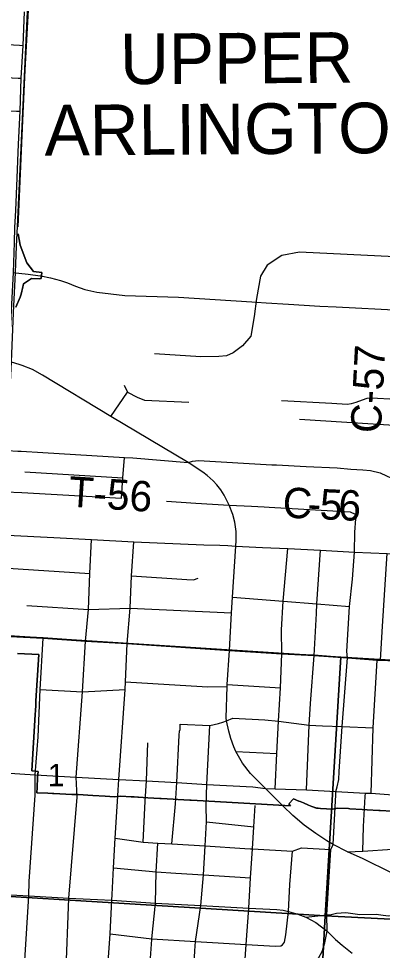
# Model space of a CAD drawing. Extents: x 114604 to 551442, y 316898 to 567001.
# Drawn here: x 192546 to 196136, y 393597 to 402800 of the extents above; entities that cross this region are included whole.
import ezdxf

# ---------------------------------------------------------------- set-up
doc = ezdxf.new("R2010")
doc.units = 0
for name, color, linetype in [('GE_P_Alignment_1000_Bearings', 7, 'Continuous'), ('GE_P_Alignment_1000_Cardinal_Points', 7, 'Continuous'), ('GE_P_Alignment_100_Cardinal_Points', 7, 'Continuous'), ('GE_P_Alignment_100_Stations', 7, 'Continuous'), ('GE_P_Alignment_500_Bearings', 7, 'Continuous'), ('GE_P_Alignment_500_Distances', 7, 'Continuous'), ('PM_P_CL_Double_Solid', 7, 'Continuous'), ('PM_P_Crosswalk', 7, 'Continuous'), ('PV_X_Curb', 7, 'Continuous'), ('SH_Named_Boundary', 7, 'Continuous'), ('SN_P_Signs', 7, 'Continuous')]:
    doc.layers.add(name, color=color, linetype=linetype)

msp = doc.modelspace()

# ---------------------------------------------------------------- linework, layer by layer
at = {"layer": 'GE_P_Alignment_1000_Bearings'}
msp.add_lwpolyline([(197751.1, 400101), (197681.8, 400202.8), (197581.6, 400305.8), (197522.3, 400348.8), (197459.7, 400374.6), (197410.5, 400392.4), (197354.8, 400405), (197270.2, 400408.7), (197176.4, 400408.7), (196964.2, 400420.8), (196259.3, 400447), (195319.3, 400494.9), (195142.7, 400460.2), (195000.4, 400364.1), (194934.3, 400255.6), (194895.2, 400035.5), (194870.4, 399859.2), (194836.8, 399664.7), (194755.2, 399566.8), (194662.2, 399497.7), (194598.7, 399470.8), (194521.4, 399462.8), (194343.1, 399460.3), (193888.8, 399490.7)], dxfattribs=at)
at = {"layer": 'GE_P_Alignment_1000_Cardinal_Points'}
for p, q in [((192571.5, 398526.5), (192786.1, 398513.5)), ((193575.7, 398264.8), (193590.9, 398464.6)), ((193562.2, 398065.1), (193575.7, 398264.8)), ((192577.5, 398118.4), (193562.2, 398065.1)), ((195865.5, 397726.9), (195875, 397858.9))]:
    msp.add_line(p, q, dxfattribs=at)
for points in [[(192411.6, 398535.6), (192435.8, 398534.4), (192539.3, 398528.5), (192571.5, 398526.5)], [(192786.1, 398513.5), (193590.9, 398464.6), (193674.8, 398460.5), (194218.1, 398415.6)], [(194006.6, 398033.1), (194295.3, 398015.4), (194624.2, 397995.2), (194844.6, 397984.7), (194968.2, 397978.1), (195019, 397975.2)], [(195019, 397975.2), (195819.9, 397929.8), (195867.2, 397904.8), (195875, 397858.9)]]:
    msp.add_lwpolyline(points, dxfattribs=at)
at = {"layer": 'GE_P_Alignment_100_Cardinal_Points'}
for p, q in [((193456.1, 398871.1), (193621.3, 399110.7)), ((195318.8, 398843.8), (196253.6, 398785)), ((192607.7, 398325.3), (193575.7, 398264.8)), ((194691.1, 397590.9), (194693.3, 397643.8)), ((194603.7, 396222.9), (195129.5, 396191.2)), ((194691.3, 395560.4), (195093.4, 395539.8)), ((195965.6, 395116.2), (195968.6, 395149)), ((193040, 394112.9), (193123.1, 395108.9)), ((193774.5, 394665.8), (193796, 395070.9)), ((194059.5, 394648.3), (194094.9, 395045.3)), ((194401.7, 394866.3), (194867.5, 394816.4))]:
    msp.add_line(p, q, dxfattribs=at)
for points in [[(192447.3, 399363.4), (192449.5, 399415.1), (192496.7, 400293), (192505.9, 400588.2), (192507.9, 400736.4), (192517.4, 400905.2), (192533.3, 401228.9), (192545.7, 401559.1), (192560.4, 401885.2), (192572.7, 402212.4), (192591, 402535.4), (192605.7, 402866.9)], [(187872.2, 402789.5), (189110, 402732.6), (189387.3, 402716.2), (189732.9, 402696.1), (190068.1, 402677.7), (190863.3, 402585.6), (190867, 402585.4), (191620.7, 402590.7), (191658, 402588.3), (192555.1, 402537.5), (192591, 402535.4)], [(190048.4, 402301), (190839.3, 402268.4), (190845.6, 402268.1), (191642.1, 402261.8), (192542.8, 402213), (192572.7, 402212.4)], [(190039.9, 402021.2), (190835.2, 401979.9), (191624.6, 401935.3), (192526.4, 401886.1), (192560.4, 401885.2)], [(192549.9, 399383.3), (192475.3, 399407.5), (192449.5, 399415.1)], [(194693.3, 397643.8), (194691.8, 397735.8), (194679.8, 397826), (194661.9, 397901.4), (194624.2, 397995.2), (194574.4, 398092.8), (194541.2, 398145.4), (194502.7, 398194.6), (194465.1, 398234.2), (194438, 398261.8), (194407.8, 398286.6), (194363.8, 398320.3), (194218.1, 398415.6), (193456.1, 398871.1), (192781.2, 399279.5), (192684.1, 399335.1), (192579.8, 399373.7), (192549.9, 399383.3)], [(193588.6, 399180.7), (193621.3, 399110.7), (193716.5, 399060.2), (193788.8, 399032.2), (194227.1, 399012.6)], [(195140.1, 399028), (195638.3, 399001.4), (195787.5, 398993.4), (195831.9, 398998.8), (195876.1, 399011.2), (195940.5, 399034.9), (195987.7, 399050.3), (196030, 399054.6), (196268.3, 399041.6)], [(192398.8, 398128.9), (192417.4, 398127.8), (192577.5, 398118.4)], [(192322, 397704.2), (192347.8, 397703.2), (192372.8, 397702.3), (192400.8, 397700.8), (192435.1, 397698.9), (192892.6, 397674.2), (193266.9, 397656.9), (193682, 397633.9), (194374.1, 397604.2), (194531.6, 397598.4)], [(195675.8, 395131.9), (195677.7, 395165.5), (195690.7, 395211.6), (195706.6, 395285.9), (195710.5, 395364.1), (195738.1, 395807.2), (195792.3, 396484.8), (195784.5, 396550.3), (195810.4, 396994.1), (195842.8, 397263.1), (195860, 397531.5), (195865.5, 397726.9)], [(193123.1, 395108.9), (193114, 395307.2), (193178.1, 396151.4), (193204.5, 396650.1), (193234.9, 396964.3), (193248.5, 397320.8), (193266.9, 397656.9)], [(193615.8, 396626.7), (193647.4, 396977.9), (193660.1, 397296), (193682, 397633.9)], [(194531.6, 397598.4), (194610.3, 397595.5), (194691.1, 397590.9), (194953.3, 397577.9), (195201.7, 397565.8)], [(194628.6, 396559.3), (194647.3, 396929.9), (194657.4, 397086.2), (194691.1, 397590.9)], [(195078.6, 395191.6), (195093.4, 395539.8), (195111.9, 395861.1), (195129.5, 396191.2), (195143.9, 396524.7), (195142.3, 396762), (195157.6, 397045.8), (195201.7, 397565.8)], [(195201.7, 397565.8), (195524.8, 397549.1), (195860, 397531.5), (196183.9, 397517.4), (196843, 397487.4), (197243.4, 397467.7), (197448.3, 397457), (197627.2, 397448.2), (197894.7, 397435.1), (197947.7, 397432.4)], [(195385.9, 395181.7), (195415.2, 395820.1), (195428.4, 396036), (195462.1, 396509.1), (195485, 396923.1), (195490.8, 397019.4), (195524.8, 397549.1)], [(192355.4, 397376.8), (192390, 397374.6), (193248.5, 397320.8)], [(193660.1, 397296), (194205.6, 397260), (194273.3, 397257.9), (194316.6, 397273.9)], [(194657.4, 397086.2), (195157.6, 397045.8), (195490.8, 397019.4), (195810.4, 396994.1)], [(192626.5, 397003.1), (193234.9, 396964.3), (193647.4, 396977.9), (194647.3, 396929.9)], [(190874.4, 396780), (190928, 396778.3), (191291.1, 396760.3), (191659.6, 396726.7), (191969.5, 396721.2), (192012, 396718.9), (192323.8, 396705.5), (192367.7, 396703.5), (192400, 396701.9), (192788.2, 396680.8), (193204.5, 396650.1), (193615.8, 396626.7), (194628.6, 396559.3), (195143.9, 396524.7), (195462.1, 396509.1), (195792.3, 396484.8), (196083.8, 396463.1), (196119.5, 396463.3), (196260.7, 396455.9)], [(192710.9, 395128.5), (192707.9, 395329.8), (192738.6, 395706.6), (192758.3, 396172.7), (192788.2, 396680.8)], [(193528.1, 395178.3), (193534.4, 395284.8), (193596.9, 396175), (193600.3, 396249.4), (193615.8, 396626.7)], [(194983, 395195.2), (194836.1, 395344.4), (194757.2, 395447.1), (194691.3, 395560.4), (194669.3, 395608.8), (194640, 395688.5), (194619.5, 395762.1), (194599.4, 395865.2), (194595.7, 395894.7), (194603, 396203), (194603.7, 396222.9), (194628.6, 396559.3)], [(196026, 395150.9), (196046.6, 395794), (196083.8, 396463.1)], [(193600.3, 396249.4), (194141.1, 396217), (194413.8, 396201.6), (194603, 396203)], [(192758.3, 396172.7), (193178.1, 396151.4), (193596.9, 396175)], [(194140.8, 395778.2), (194139, 395831.6), (194432.5, 395818.9), (194476.7, 395828.8), (194518.3, 395838.7), (194560.7, 395851.1), (194599.4, 395865.2), (194659.4, 395890.9), (194977.3, 395873.2), (195111.9, 395861.1), (195415.2, 395820.1), (195545.2, 395815.4), (195738.1, 395807.2), (196046.6, 395794)], [(194094.9, 395045.3), (194107.7, 395255.5), (194129.9, 395721.8), (194133.1, 395762), (194140.8, 395778.2)], [(194395.6, 395026.9), (194402.8, 395235.3), (194432.5, 395818.9)], [(193796, 395070.9), (193806.7, 395272.4), (193822.6, 395645.5)], [(192326.5, 395353.3), (192354.4, 395352.7), (192707.9, 395329.8)], [(192707.9, 395329.8), (193114, 395307.2), (193534.4, 395284.8), (193806.7, 395272.4), (194107.7, 395255.5), (194402.8, 395235.3), (194857.9, 395210.8), (194983, 395195.2)], [(192600.3, 393437.9), (192607.8, 393495.1), (192647.7, 394135.6), (192650.7, 394277.1), (192710.9, 395128.5)], [(193518.7, 395019.3), (193521.5, 395066.5), (193528.1, 395178.3)], [(195138.7, 395039.5), (195011.8, 395166.4), (194983, 395195.2)], [(194983, 395195.2), (195078.6, 395191.6), (195385.9, 395181.7), (195677.7, 395165.5), (195968.6, 395149), (196026, 395150.9), (196198.4, 395136), (196264.7, 395132), (196553.5, 395117.9), (196646.3, 395115.6), (196840.8, 395102.3), (197091.3, 395093.8), (197135.5, 395086.7), (197420.1, 395074.2), (197841.2, 395055.7), (197905, 395050.3), (198400.2, 395015.5), (198826.8, 394997.1), (199191.2, 394977.5)], [(195241.3, 393290.8), (195277.5, 393283.4), (195374.5, 393345.6), (195462.8, 393445.6), (195541.9, 393586.7), (195569.1, 393670.5), (195590.3, 393785.5), (195588, 393946.8), (195626.3, 394593.9), (195651.1, 394643.6), (195675.8, 395131.9)], [(195942.4, 394577.1), (195948.6, 394820.2), (195965.6, 395116.2)], [(193469.9, 394147.2), (193483.5, 394412.8), (193500, 394704.2), (193518.7, 395019.3)], [(194286.5, 393003), (194266, 393030.7), (194259.2, 393167.1), (194271.3, 393352), (194286.8, 393591.2), (194293.1, 393685.6), (194344.7, 394041.1), (194370.8, 394342.6), (194387.7, 394628.3), (194401.7, 394866.3), (194395.6, 395026.9)], [(194769.6, 393321.3), (194791.9, 393656), (194818.3, 394012), (194835.4, 394312.5), (194854.3, 394600.1), (194867.5, 394816.4), (194880.5, 395029)], [(196227.8, 394363.9), (195945.6, 394500.8), (195790.6, 394569.9), (195651.1, 394643.6), (195589.2, 394679.6), (195478.5, 394750), (195365, 394834.3), (195253.6, 394928.1), (195157.9, 395020.3), (195138.7, 395039.5)], [(193500, 394704.2), (193774.5, 394665.8), (193920.7, 394656.8), (194059.5, 394648.3), (194387.7, 394628.3), (194777.9, 394604.4), (194834.8, 394601.2), (194854.3, 394600.1), (195247.7, 394577.9), (195338, 394610.1), (195626.3, 394593.9)], [(193812.4, 392949.6), (193839.2, 393380.4), (193859.4, 393705.2), (193859.8, 393711.2), (193896.7, 394063.4), (193902.3, 394372.6), (193920.7, 394656.8)], [(195149.9, 393650.3), (195171.4, 393676.8), (195181.9, 393751.3), (195210.7, 393982.3), (195222.2, 394245.8), (195247.7, 394577.9)], [(195790.6, 394569.9), (195942.4, 394577.1), (196235.7, 394597.5), (196517, 394574.4), (196521.2, 394574.3), (196800.2, 394566.2), (196805.9, 394566), (197104.5, 394598.7), (197394.2, 394583.4), (197575.4, 394573.9)], [(193483.5, 394412.8), (193902.3, 394372.6), (194097, 394360.2), (194370.8, 394342.6), (194835.4, 394312.5)], [(190180, 394272.2), (190535.1, 394252.6), (190888, 394231.9), (191240.9, 394211.3), (191590.9, 394195.1), (191944.3, 394172.3), (192284.8, 394154), (192647.7, 394135.6), (193040, 394112.9), (193467.2, 394094), (193896.7, 394063.4), (194344.7, 394041.1), (194818.3, 394012), (195094.5, 394000.1), (195157.2, 393993.6), (195210.7, 393982.3), (195301.3, 393955.2), (195380.5, 393923.2), (195478.3, 393872.9), (195590.3, 393785.5), (195674.4, 393704.9), (195739.2, 393649.7), (195837.9, 393569.2)], [(192859.9, 392272.1), (192794.7, 392789.2), (192784.3, 392865.3), (192821.8, 392952.7), (192869.9, 393038.2), (192993.2, 393257.2), (193013, 393330.1), (193040, 394112.9)], [(193358.6, 392257.4), (193368.7, 392438.6), (193378.6, 392637.3), (193392.6, 392853.5), (193428, 393434.9), (193448.1, 393761.6), (193467.2, 394094), (193469.9, 394147.2)], [(195380.5, 393923.2), (195588, 393946.8), (195617.2, 393946.5), (195685, 393963.9), (195777.1, 393969.7), (195913.9, 393950.3), (196075.4, 393955.7), (196143.2, 393944), (196196.2, 393937.4), (196255.2, 393940.4)], [(193448.1, 393761.6), (193859.8, 393711.2), (194293.1, 393685.6), (194791.9, 393656), (195079.9, 393638.9), (195134, 393641.9), (195149.9, 393650.3)]]:
    msp.add_lwpolyline(points, dxfattribs=at)
at = {"layer": 'GE_P_Alignment_100_Stations'}
for points in [[(192644.1, 402948.1), (192608.1, 402290.3), (192585, 401793.3), (192538, 400745.3)], [(192538, 400745.3), (192585, 401793.3), (192608.1, 402290.3), (192644.1, 402948.1)], [(192541.8, 400676), (192559.9, 400563.4), (192625.5, 400389.4), (192694.2, 400301.9), (192776.5, 400291.5), (192769.1, 400232), (192755.7, 400229), (192673.7, 400235), (192592.6, 400179.6), (192585.7, 400134.9), (192577.8, 400106.7), (192569.7, 400078.6), (192561.4, 400050.5), (192518.6, 399951.5)], [(192518.6, 399951.5), (192561.4, 400050.5), (192569.7, 400078.6), (192577.8, 400106.7), (192585.7, 400134.9), (192592.6, 400179.6), (192673.7, 400235), (192755.7, 400229), (192769.1, 400232), (192776.5, 400291.5), (192694.2, 400301.9), (192625.5, 400389.4), (192559.9, 400563.4), (192541.8, 400676)], [(192535.8, 396530.4), (192744.2, 396519.1), (192717.5, 396063.3), (192714.7, 396014), (192711.9, 395966.8), (192709.5, 395925.7), (192677, 395368.7), (192738.2, 395365.1), (192733.9, 395304.3), (192728.2, 395204.1), (192725.4, 395154.5), (192833.9, 395148.5), (192879.6, 395145.9), (192892.1, 395145.2), (193072.1, 395135.4), (193133, 395135.6), (193279.2, 395126.2), (193401.5, 395118.4), (193491.1, 395113.6), (193554.8, 395120.8), (193656.3, 395114.1), (193668.3, 395113.4), (193775.4, 395107.2), (193820.9, 395105), (193940.5, 395097.9), (193952.7, 395097.9), (194072, 395091.1), (194117.3, 395087.4), (194236.6, 395081), (194249.6, 395080.8), (194368.4, 395073.7), (195230, 395026), (195212.8, 395042.6), (195259.9, 395092.3), (195313.1, 395070.7), (195324.9, 395065.9), (195356.9, 395052.9), (195407.9, 395032.2), (195440.2, 395019.1), (195487.6, 394999.8), (195527.1, 394997.1), (195642.9, 394991.1), (195694.3, 395001.5), (195803.6, 394996.5), (195816.6, 394995.6), (195936.5, 394989.4), (195987.5, 394984.2), (196099.8, 394978.6), (196115.8, 394977.6), (196228.5, 394971.7)], [(196228.5, 394971.7), (196115.8, 394977.6), (196099.8, 394978.6), (195987.5, 394984.2), (195936.5, 394989.4), (195816.6, 394995.6), (195803.6, 394996.5), (195694.3, 395001.5), (195642.9, 394991.1), (195527.1, 394997.1), (195479.3, 395003.2), (195440.2, 395019.1), (195407.9, 395032.2), (195399.1, 395035.8), (195356.9, 395052.9), (195324.9, 395065.9), (195313.1, 395070.7), (195259.9, 395092.3), (195212.8, 395042.6), (195230, 395026), (194368.4, 395073.7), (194249.6, 395080.8), (194236.6, 395081), (194117.3, 395087.4), (194072, 395091.1), (193952.7, 395097.9), (193940.5, 395097.9), (193820.9, 395105), (193775.4, 395107.2), (193686.2, 395112.4), (193668.3, 395113.4), (193656.3, 395114.1), (193554.8, 395120.8), (193491.1, 395113.6), (193401.5, 395118.4), (193279.2, 395126.2), (193133, 395135.6), (193072.1, 395135.4), (192892.1, 395145.2), (192879.6, 395145.9), (192833.9, 395148.5), (192725.4, 395154.5), (192728.2, 395204.1), (192733.9, 395304.3), (192738.2, 395365.1), (192677, 395368.7), (192709.5, 395925.7), (192711.9, 395966.8), (192714.7, 396014), (192717.5, 396063.3), (192744.2, 396519.1), (192535.8, 396530.4)]]:
    msp.add_lwpolyline(points, dxfattribs=at)
at = {"layer": 'GE_P_Alignment_500_Bearings'}
msp.add_line((195681.4, 399953), (196315.8, 399921.3), dxfattribs=at)
for points in [[(192496.7, 400293), (192515.3, 400290.7), (192547.6, 400286.5)], [(192547.6, 400286.5), (192639.3, 400274.8), (192759.7, 400259.4)], [(192759.7, 400259.4), (192764.9, 400258.7), (192861.7, 400239.1), (192960.3, 400212.7), (193030, 400189.4), (193108.2, 400156.1), (193200, 400124.5), (193317.6, 400100), (193595.3, 400065.8), (194122.7, 400048.7), (194846.9, 400002.9), (194894.8, 399999.5)], [(194894.8, 399999.5), (194990.4, 399992.6), (195209.6, 399979.5)], [(195209.6, 399979.5), (195517.5, 399961.2), (195681.4, 399953)], [(194218.1, 398415.6), (194261.6, 398430), (194321.7, 398435.1), (195044.1, 398394.3), (195091.6, 398391.6), (195383.4, 398377.3)], [(195383.4, 398377.3), (195691.2, 398362.2), (195825.7, 398349.9), (195942, 398344.2), (196018.4, 398336), (196116, 398313.5), (196177.8, 398285.7), (196221.4, 398264), (196611, 398109.9), (196973.3, 397967.1), (197060.4, 397932.2), (197157.8, 397893.3), (197223.1, 397874.7), (197306.5, 397865.8), (197479.3, 397854.9), (197913.3, 397831.6), (198077.5, 397823)], [(196119.5, 396463.3), (196136.4, 396797.9), (196183.9, 397517.4)]]:
    msp.add_lwpolyline(points, dxfattribs=at)
at = {"layer": 'GE_P_Alignment_500_Distances'}
for points in [[(196259.5, 396458.7), (196118.3, 396466.2), (196082.6, 396465.9), (195791.1, 396487.6), (195460.9, 396511.9), (195142.7, 396527.5), (194627.5, 396562.1), (193614.7, 396629.5), (193203.3, 396652.9), (192787, 396683.7), (192398.9, 396704.7), (192366.5, 396706.3), (192388.8, 397377.5), (192399.6, 397703.6), (192407.3, 397934.9), (192416.2, 398130.6), (192434.6, 398537.2), (192474.1, 399410.3), (192496, 399893.8), (192514.1, 400293.5), (192525.9, 400551.3), (192534.9, 400746.8), (192648.5, 403225.9)], [(192648.5, 403225.9), (192534.9, 400746.8)], [(192398.9, 396704.7), (192787, 396683.7), (193203.3, 396652.9), (193614.7, 396629.5), (194627.5, 396562.1), (195142.7, 396527.5), (195460.9, 396511.9), (195791.1, 396487.6), (196082.6, 396465.9), (196118.3, 396466.2), (196259.5, 396458.7)]]:
    msp.add_lwpolyline(points, dxfattribs=at)
at = {"layer": 'SN_P_Signs'}
for points in [[(190220.4, 396825.7), (192346.7, 396714), (195727.2, 396497.5), (195571.8, 393937.1), (190103, 394273.4)], [(201130, 396169.1), (200998.6, 393652.7), (198288.5, 393799.6), (195571.8, 393937.1), (195727.2, 396497.5)], [(195571.8, 393937.1), (198288.5, 393799.6), (197998.2, 388660.9), (196975.3, 388724.1), (196895.3, 388752), (196801.2, 388779.9), (196649.1, 388839.7), (196551.1, 388885.6), (196529.1, 388915.6), (196499, 388999.6), (196480.9, 389031.6), (196418.9, 389067.5), (196348.8, 389117.4), (196276.8, 389183.4), (196178.6, 389281.3), (196084.6, 389375.2), (195944.4, 389491.1), (195878.4, 389539), (195766.3, 389600.9), (195614.2, 389672.7), (195448.1, 389758.6), (195348, 389824.5)]]:
    msp.add_lwpolyline(points, close=True, dxfattribs=at)
msp.add_lwpolyline([(189893.9, 389536.8), (190103, 394273.4), (195571.8, 393937.1), (195348, 389824.5)], dxfattribs=at)

# ---------------------------------------------------------------- texts
at = {"layer": 'PM_P_CL_Double_Solid'}
for s, height, rotation, p in [('C-57', 300.01, 86.98681, (196120.6, 398700.5)), ('C', 300, 357.44918, (195147.7, 397872.4)), ('5', 300, 357.44864, (195514, 397856.1)), ('6', 300, 357.43374, (195697.2, 397847.9)), ('-', 300, 357.44918, (195392.1, 397861.5))]:
    msp.add_text(s, height=height, rotation=rotation, dxfattribs=at).set_placement(p)
at = {"layer": 'PM_P_Crosswalk'}
msp.add_text('T-56', height=300.01, rotation=356.2274, dxfattribs=at).set_placement((193031.8, 397981.7))
at = {"layer": 'PV_X_Curb'}
msp.add_text('1', height=221, rotation=0.41328, dxfattribs=at).set_placement((192834.2, 395217.4))
at = {"layer": 'SH_Named_Boundary'}
for s, rotation, p in [('UPPER', 0.41332, (193548.6, 402151.8)), ('ARLINGTON', 0.4133, (192803.4, 401447.5))]:
    msp.add_text(s, height=500.02, rotation=rotation, dxfattribs=at).set_placement(p)

doc.saveas('drawing.dxf')
